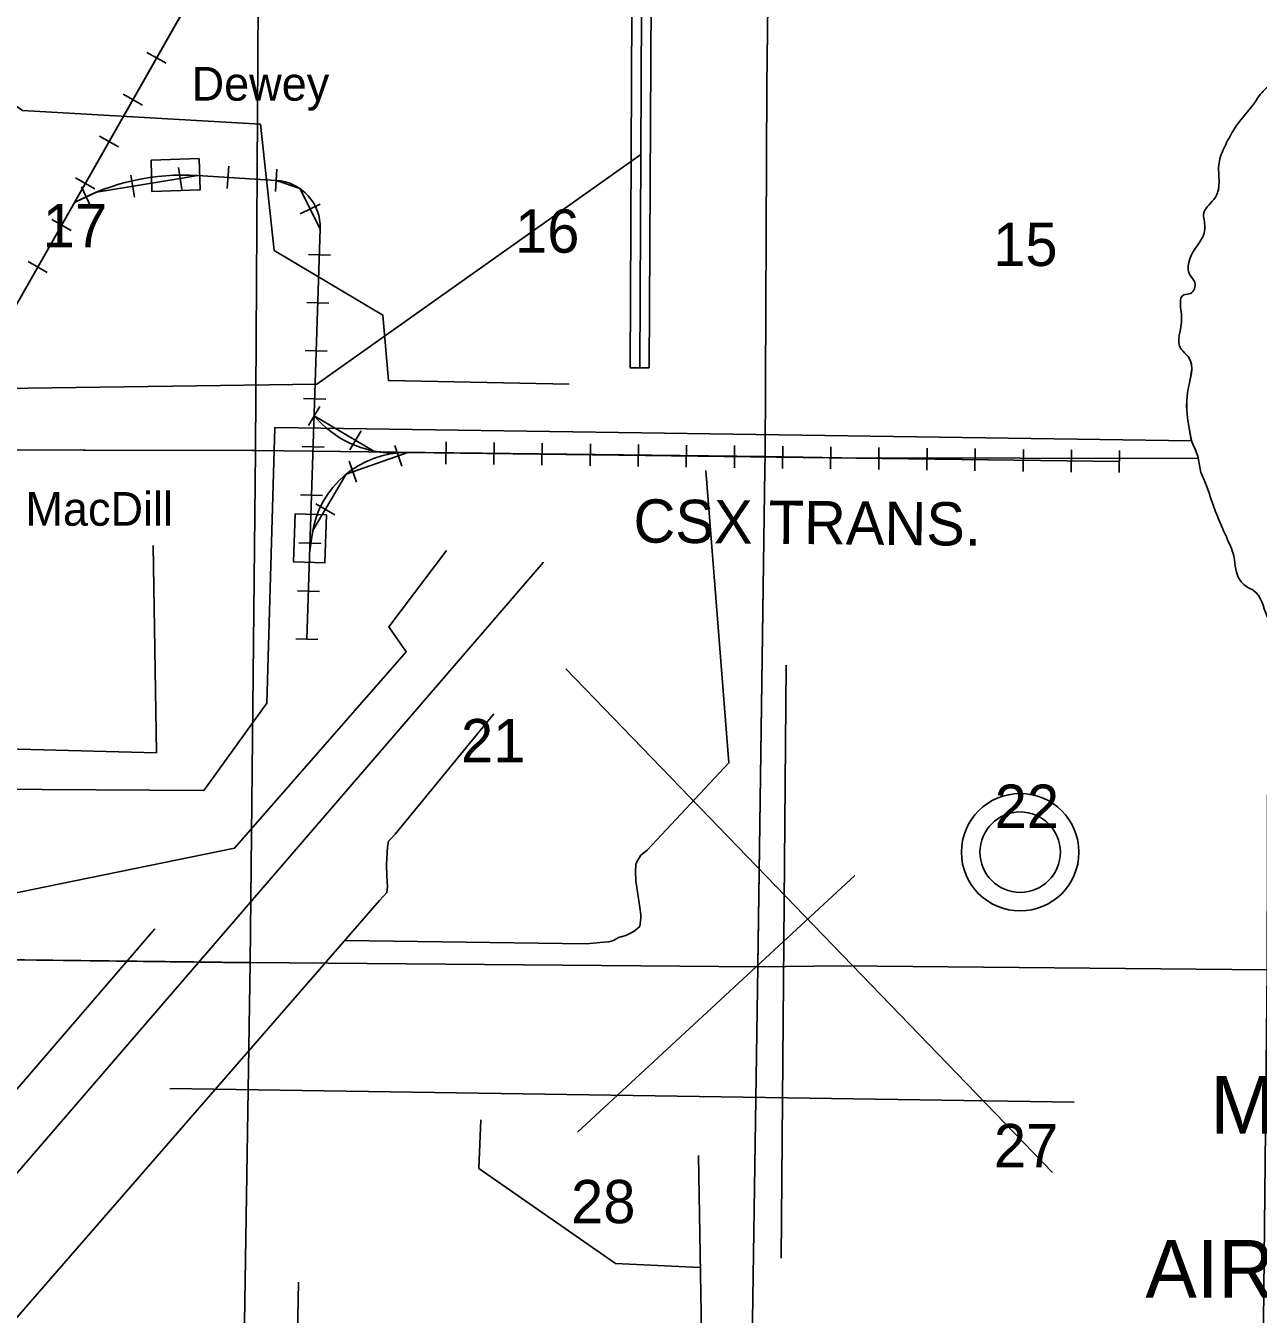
# Model space of a CAD drawing. Extents: x 380424 to 701066, y 1117407 to 1412949.
# Drawn here: x 486193 to 499000, y 1274917 to 1288311 of the extents above; entities that cross this region are included whole.
import ezdxf

# ---------------------------------------------------------------- set-up
doc = ezdxf.new("R2010")
doc.units = 0
for name, color, linetype in [('Airport Runways', 7, 'Continuous'), ('Airports Military', 7, 'Continuous'), ('Cities Incorporated Area', 7, 'Continuous'), ('Connecting Roads', 7, 'Continuous'), ('Military Bases', 7, 'Continuous'), ('Military Bases Text', 7, 'Continuous'), ('Narrow Canals', 7, 'Continuous'), ('Railroad Stations', 7, 'Continuous'), ('Railroads', 7, 'Continuous'), ('Railroads Text', 7, 'Continuous'), ('Section Lines', 7, 'Continuous'), ('Section Numbers', 7, 'Continuous'), ('State Route Divided Highway Outline and Fill', 7, 'Continuous'), ('State Routes Highway Center Lines', 7, 'Continuous')]:
    doc.layers.add(name, color=color, linetype=linetype)

msp = doc.modelspace()

# ---------------------------------------------------------------- linework, layer by layer
at = {"layer": 'Airport Runways'}
for p, q in [((484000, 1273949), (491573, 1282736)), ((491805, 1281627), (496861, 1276392)), ((494043, 1275500), (494096, 1281664)), ((491927, 1276809), (494808, 1279479)), ((487689, 1277263), (497088, 1277120))]:
    msp.add_line(p, q, dxfattribs=at)
at = {"layer": 'Airports Military'}
for radius in [610, 418]:
    msp.add_circle((496526, 1279720), radius, dxfattribs=at)
at = {"layer": 'Cities Incorporated Area'}
msp.add_lwpolyline([(498308, 1283997), (488781, 1284134), (488697, 1281269), (488042, 1280361), (483002, 1280392), (482855, 1275493)], dxfattribs=at)
for points in [[(498682, 1287118), (498726, 1287197), (498806, 1287317), (498931, 1287469), (498994, 1287557), (499124, 1287689), (499279, 1287741), (499350, 1287917), (499501, 1288248), (499576, 1288334), (499597, 1288363), (499616, 1288396), (499643, 1288432), (499752, 1288528), (499858, 1288518), (499980, 1288493), (500231, 1288650), (500327, 1288660), (500465, 1288897), (500461, 1288981), (500447, 1289081), (500451, 1289194), (500421, 1289228), (500375, 1289403), (500413, 1289635), (500514, 1289706), (500528, 1289822), (500725, 1289834), (500725, 1289844), (500516, 1289919), (500572, 1290032), (500514, 1290058), (500526, 1290116), (500528, 1290139), (500532, 1290169), (500555, 1290231), (500541, 1290236), (500560, 1290292), (500574, 1290356), (500616, 1290444), (500670, 1290576), (500758, 1290699), (500855, 1290850), (500813, 1291069), (500771, 1291333), (500792, 1291613), (500886, 1291870), (500901, 1291891), (500922, 1291908), (500978, 1291914), (500982, 1292044), (500980, 1292184), (500827, 1292205), (500823, 1292272), (501374, 1292356), (501367, 1292378), (501198, 1292381), (500959, 1292387), (500903, 1292395), (500873, 1292462), (500888, 1292508), (500909, 1292617), (500934, 1292699), (500953, 1292722), (500940, 1292806), (500796, 1292902), (500646, 1293013), (500627, 1293030), (500539, 1293086), (500453, 1293149), (500317, 1293236), (500174, 1293324), (500151, 1293341), (499980, 1293458), (499932, 1293523), (499858, 1293532), (499808, 1293563), (499722, 1293578), (499515, 1293657), (499398, 1293800), (499344, 1293921), (499289, 1294055), (499306, 1294120), (499279, 1294201), (499281, 1294312), (499279, 1294339), (499277, 1294354), (499287, 1294398), (499272, 1294459), (499251, 1294534), (499239, 1294605), (499326, 1294664), (499289, 1294727), (499176, 1294729), (499118, 1294729)], [(499118, 1294729), (499176, 1294729), (499289, 1294727), (499326, 1294664), (499239, 1294605), (499251, 1294534), (499272, 1294459), (499287, 1294398), (499277, 1294354), (499279, 1294339), (499281, 1294312), (499279, 1294201), (499306, 1294120), (499289, 1294055), (499344, 1293921), (499398, 1293800), (499515, 1293657), (499722, 1293578), (499808, 1293563), (499858, 1293532), (499932, 1293523), (499980, 1293458), (500151, 1293341), (500174, 1293324), (500317, 1293236), (500453, 1293149), (500539, 1293086), (500627, 1293030), (500646, 1293013), (500796, 1292902), (500940, 1292806), (500953, 1292722), (500934, 1292699), (500909, 1292617), (500888, 1292508), (500873, 1292462), (500903, 1292395), (500959, 1292387), (501198, 1292381), (501367, 1292378), (501374, 1292356), (500823, 1292272), (500827, 1292205), (500980, 1292184), (500982, 1292044), (500978, 1291914), (500922, 1291908), (500901, 1291891), (500886, 1291870), (500792, 1291613), (500771, 1291333), (500813, 1291069), (500855, 1290850), (500758, 1290699), (500670, 1290576), (500616, 1290444), (500574, 1290356), (500560, 1290292), (500541, 1290236), (500555, 1290231), (500532, 1290169), (500528, 1290139), (500526, 1290116), (500514, 1290058), (500572, 1290032), (500516, 1289919), (500725, 1289844), (500725, 1289834), (500528, 1289822), (500514, 1289706), (500413, 1289635), (500375, 1289403), (500421, 1289228), (500451, 1289194), (500447, 1289081), (500461, 1288981), (500465, 1288897), (500327, 1288660), (500231, 1288650), (499980, 1288493), (499858, 1288518), (499752, 1288528), (499643, 1288432), (499616, 1288396), (499597, 1288363), (499576, 1288334), (499501, 1288248), (499350, 1287917), (499279, 1287741), (499124, 1287689), (498994, 1287557), (498931, 1287469), (498806, 1287317), (498726, 1287197), (498682, 1287118)], [(504065, 1272389), (504115, 1272556), (504134, 1272618), (504178, 1272703), (504199, 1272791), (504228, 1272908), (504283, 1273016), (504321, 1273200), (504362, 1273405), (504424, 1273752), (504475, 1273982), (504501, 1274209), (504501, 1274585), (504461, 1274639), (504530, 1275002), (504501, 1275233), (504488, 1275346), (504484, 1275492), (504493, 1275657), (504488, 1275863), (504408, 1276123), (504350, 1276449), (504277, 1276655), (504191, 1276839), (504028, 1277101), (503931, 1277231), (503793, 1277377), (503647, 1277486), (503555, 1277570), (503446, 1277696), (503337, 1277796), (503203, 1277926), (503115, 1278014), (503031, 1278093), (502931, 1278190), (502830, 1278294), (502663, 1278433), (502458, 1278613), (502362, 1278713), (502236, 1278831), (502073, 1278881), (502010, 1278910), (501909, 1278948), (501843, 1278965), (501780, 1278990), (501686, 1279061), (501545, 1279136), (501386, 1279249), (501223, 1279396), (501043, 1279668), (500984, 1279764), (500913, 1279907), (500810, 1280100), (500853, 1280442), (500568, 1280326), (500380, 1280599), (500254, 1280687), (500168, 1280764), (500114, 1280825), (499997, 1280982), (499894, 1281139), (499685, 1281444), (499494, 1281538), (499457, 1281608), (499327, 1281712), (499149, 1282056), (499090, 1282179), (498952, 1282440), (498883, 1282478), (498783, 1282599), (498758, 1282727), (498751, 1282775), (498678, 1282976), (498604, 1283145), (498530, 1283330), (498451, 1283557), (498400, 1283685), (498372, 1283837), (498314, 1283979), (498278, 1284148), (498266, 1284500), (498272, 1284872), (498199, 1284950), (498203, 1285279), (498228, 1285514), (498297, 1285529), (498341, 1285643), (498293, 1285715), (498341, 1285990), (498393, 1286064), (498446, 1286216), (498435, 1286365), (498555, 1286528), (498592, 1286654), (498590, 1286863), (498642, 1287036), (498682, 1287118)], [(498682, 1287118), (498642, 1287036), (498590, 1286863), (498592, 1286654), (498555, 1286528), (498435, 1286365), (498446, 1286216), (498393, 1286064), (498341, 1285990), (498293, 1285715), (498341, 1285643), (498297, 1285529), (498228, 1285514), (498203, 1285279), (498199, 1284950), (498272, 1284872), (498266, 1284500), (498278, 1284148), (498308, 1283997)]]:
    msp.add_spline(points, degree=3, dxfattribs=at)
at = {"layer": 'Connecting Roads'}
msp.add_lwpolyline([(485966, 1284539), (489216, 1284584), (492583, 1286973)], dxfattribs=at)
at = {"layer": 'Military Bases'}
msp.add_lwpolyline([(498308, 1283997), (488781, 1284134), (488697, 1281269), (488042, 1280361), (483002, 1280392), (482855, 1275493)], dxfattribs=at)
msp.add_spline([(504065, 1272389), (504115, 1272556), (504134, 1272618), (504178, 1272703), (504199, 1272791), (504228, 1272908), (504283, 1273016), (504321, 1273200), (504362, 1273405), (504424, 1273752), (504475, 1273982), (504501, 1274209), (504501, 1274585), (504461, 1274639), (504530, 1275002), (504501, 1275233), (504488, 1275346), (504484, 1275492), (504493, 1275657), (504488, 1275863), (504408, 1276123), (504350, 1276449), (504277, 1276655), (504191, 1276839), (504028, 1277101), (503931, 1277231), (503793, 1277377), (503647, 1277486), (503555, 1277570), (503446, 1277696), (503337, 1277796), (503203, 1277926), (503115, 1278014), (503031, 1278093), (502931, 1278190), (502830, 1278294), (502663, 1278433), (502458, 1278613), (502362, 1278713), (502236, 1278831), (502073, 1278881), (502010, 1278910), (501909, 1278948), (501843, 1278965), (501780, 1278990), (501686, 1279061), (501545, 1279136), (501386, 1279249), (501223, 1279396), (501043, 1279668), (500984, 1279764), (500913, 1279907), (500810, 1280100), (500853, 1280442), (500568, 1280326), (500380, 1280599), (500254, 1280687), (500168, 1280764), (500114, 1280825), (499997, 1280982), (499894, 1281139), (499685, 1281444), (499494, 1281538), (499457, 1281608), (499327, 1281712), (499149, 1282056), (499090, 1282179), (498952, 1282440), (498883, 1282478), (498783, 1282599), (498758, 1282727), (498751, 1282775), (498678, 1282976), (498604, 1283145), (498530, 1283330), (498451, 1283557), (498400, 1283685), (498372, 1283837), (498314, 1283979), (498308, 1283997)], degree=3, dxfattribs=at)
at = {"layer": 'Narrow Canals'}
for points in [[(484963, 1288266), (486157, 1287431), (488632, 1287288), (488775, 1285974), (489904, 1285304), (489962, 1284623), (491841, 1284586)], [(493261, 1283689), (493498, 1280648), (492649, 1279740), (492585, 1279688), (492543, 1279619), (492533, 1279593), (492527, 1279519), (492533, 1279424), (492575, 1279144), (492585, 1279070), (492585, 1279038), (492575, 1278949), (492511, 1278896), (492427, 1278854), (492353, 1278833), (492300, 1278801), (492253, 1278790), (492163, 1278780), (492021, 1278769), (489507, 1278803)], [(481409, 1280917), (487550, 1280754), (487518, 1282907)], [(485956, 1279271), (488363, 1279762), (490147, 1281804), (489967, 1282063), (490564, 1282855)], [(491055, 1281160), (490031, 1279909), (489988, 1279862), (489962, 1279835), (489952, 1279777), (489941, 1279593), (489946, 1279471), (489952, 1279360), (489946, 1279302), (489867, 1279218), (486104, 1274885), (486051, 1274826), (485998, 1274774), (485982, 1274700), (485865, 1274179)], [(484885, 1275845), (487534, 1278922)], [(493202, 1275402), (492321, 1275444), (490902, 1276431), (490923, 1276938)], [(493182, 1276568), (493225, 1274111)], [(493211, 1274107), (489007, 1274151), (489028, 1275249)]]:
    msp.add_lwpolyline(points, dxfattribs=at)
at = {"layer": 'Railroad Stations'}
for points in [[(487494, 1286913), (487993, 1286930), (488004, 1286605), (487504, 1286588)], [(489317, 1283227), (489301, 1282727), (488976, 1282738), (488993, 1283238)]]:
    msp.add_lwpolyline(points, close=True, dxfattribs=at)
at = {"layer": 'Railroads'}
for p, q in [((487451, 1288035), (487651, 1287921)), ((487204, 1287600), (487404, 1287487)), ((486957, 1287165), (487157, 1287052)), ((487816, 1286612), (487778, 1286839)), ((488287, 1286620), (488301, 1286850)), ((488786, 1286589), (488800, 1286819)), ((486710, 1286731), (486910, 1286617)), ((487322, 1286531), (487285, 1286758)), ((488794, 1286704), (487978, 1286755)), ((486869, 1286428), (486771, 1286636)), ((486700, 1286475), (486696, 1286473)), ((489045, 1286355), (489251, 1286458)), ((486463, 1286296), (486663, 1286182)), ((489114, 1281934), (489252, 1286200)), ((486216, 1285861), (486416, 1285748)), ((489129, 1285935), (489359, 1285928)), ((489112, 1285435), (489342, 1285428)), ((489096, 1284936), (489326, 1284928)), ((489080, 1284436), (489310, 1284428)), ((489248, 1284355), (489131, 1284157)), ((489678, 1284101), (489561, 1283903)), ((490557, 1283755), (490560, 1283985)), ((491057, 1283749), (491060, 1283979)), ((491557, 1283742), (491560, 1283972)), ((492057, 1283736), (492060, 1283966)), ((492557, 1283730), (492559, 1283959)), ((489064, 1283936), (489294, 1283929)), ((490102, 1283732), (490026, 1283949)), ((497558, 1283781), (490164, 1283875)), ((493056, 1283723), (493059, 1283953)), ((493556, 1283717), (493559, 1283947)), ((494056, 1283710), (494059, 1283940)), ((494556, 1283704), (494559, 1283934)), ((495056, 1283698), (495059, 1283928)), ((495556, 1283691), (495559, 1283921)), ((496056, 1283685), (496059, 1283915)), ((496556, 1283678), (496559, 1283908)), ((497056, 1283672), (497059, 1283902)), ((497556, 1283666), (497559, 1283896)), ((489630, 1283567), (489554, 1283784)), ((489047, 1283436), (489277, 1283429)), ((489403, 1283226), (489206, 1283343)), ((489167, 1283022), (489144, 1282858)), ((489031, 1282937), (489261, 1282929)), ((489015, 1282437), (489245, 1282430)), ((488999, 1281937), (489229, 1281930))]:
    msp.add_line(p, q, dxfattribs=at)
for points in [[(497554, 1305550), (492357, 1296440), (485366, 1284132)], [(484961, 1283739), (485092, 1283796), (485366, 1284132), (485366, 1284132), (488045, 1288848)], [(487797, 1286725), (486929, 1286583), (486700, 1286475), (486696, 1286473)], [(489114, 1281934), (489252, 1286200), (489041, 1286619), (488794, 1286704), (487978, 1286755), (487797, 1286725)], [(489189, 1284256), (489810, 1283890), (490027, 1283867)], [(491558, 1283857), (490164, 1283875), (489522, 1283650), (489174, 1283066), (489167, 1283022), (489144, 1282858)], [(497558, 1283781), (491558, 1283857)]]:
    msp.add_lwpolyline(points, dxfattribs=at)
for centre, radius, start, end in [((487830, 1284375), 2384, 86.4239, 118.2869), ((488764, 1286216), 489, 358.1362, 86.4237), ((490033, 1284978), 1111, 220.563, 269.6857), ((490151, 1282881), 994, 89.2688, 171.836)]:
    msp.add_arc(centre, radius, start, end, dxfattribs=at)
at = {"layer": 'Section Lines'}
for points in [[(484280, 1289190), (488610, 1289147), (488580, 1283895), (483277, 1283907), (483296, 1285188)], [(498377, 1283813), (494671, 1283821), (493875, 1283835), (493893, 1287694), (493911, 1289104), (499223, 1289053), (499210, 1287710)], [(499104, 1282150), (499094, 1278497), (494672, 1278539), (493801, 1278529), (493874, 1283701), (493875, 1283835), (494671, 1283821), (498377, 1283813)], [(483190, 1275262), (483247, 1278636), (488525, 1278570), (488441, 1273287), (488441, 1273283), (485887, 1273311)]]:
    msp.add_lwpolyline(points, dxfattribs=at)
for points in [[(493911, 1289104), (493911, 1289095), (493893, 1287694), (493875, 1283835), (488580, 1283895), (488610, 1289147)], [(488580, 1283895), (488580, 1283887), (488525, 1278574), (483247, 1278636), (483277, 1283902), (483277, 1283907), (488545, 1283895)], [(493875, 1283835), (493874, 1283701), (493801, 1278543), (493801, 1278529), (488525, 1278574), (488580, 1283887), (488580, 1283895)], [(493801, 1278529), (493721, 1273247), (493720, 1273243), (493711, 1273243), (488441, 1273283), (488441, 1273287), (488525, 1278570), (488525, 1278574)], [(499094, 1278497), (499039, 1273170), (494633, 1273244), (493720, 1273243), (493721, 1273247), (493801, 1278529), (494672, 1278539)]]:
    msp.add_lwpolyline(points, close=True, dxfattribs=at)
at = {"layer": 'State Route Divided Highway Outline and Fill'}
msp.add_lwpolyline([(492672, 1284756), (492694, 1289218), (492773, 1296050), (492967, 1312928), (492973, 1313438), (492998, 1315822), (492797, 1315816), (492773, 1313440), (492767, 1312930), (492574, 1296052), (492494, 1289219), (492472, 1284757)], close=True, dxfattribs=at)
at = {"layer": 'State Routes Highway Center Lines'}
msp.add_lwpolyline([(492899, 1315819), (492873, 1313439), (492867, 1312929), (492674, 1296051), (492594, 1289218), (492572, 1284757)], dxfattribs=at)

# ---------------------------------------------------------------- texts
at = {"layer": 'Military Bases Text'}
for s, p in [('MACDILL', (498503, 1276793)), ('AIR FORCE', (497827, 1275088))]:
    msp.add_text(s, height=600, rotation=0.0005, dxfattribs=at).set_placement(p)
at = {"layer": 'Railroads Text'}
for s, height, rotation, p in [('Dewey', 350, 0.0002, (487916, 1287533)), ('MacDill', 350, 0.0002, (486189, 1283114)), ('CSX TRANS.', 450, 359.4529, (492506, 1282940))]:
    msp.add_text(s, height=height, rotation=rotation, dxfattribs=at).set_placement(p)
at = {"layer": 'Section Numbers'}
for s, p in [('17', (486369, 1286009)), ('16', (491277, 1285952)), ('15', (496245, 1285814)), ('21', (490715, 1280655)), ('22', (496261, 1279973)), ('27', (496253, 1276445)), ('28', (491859, 1275863))]:
    msp.add_text(s, height=450, dxfattribs=at).set_placement(p)

doc.saveas('drawing.dxf')
